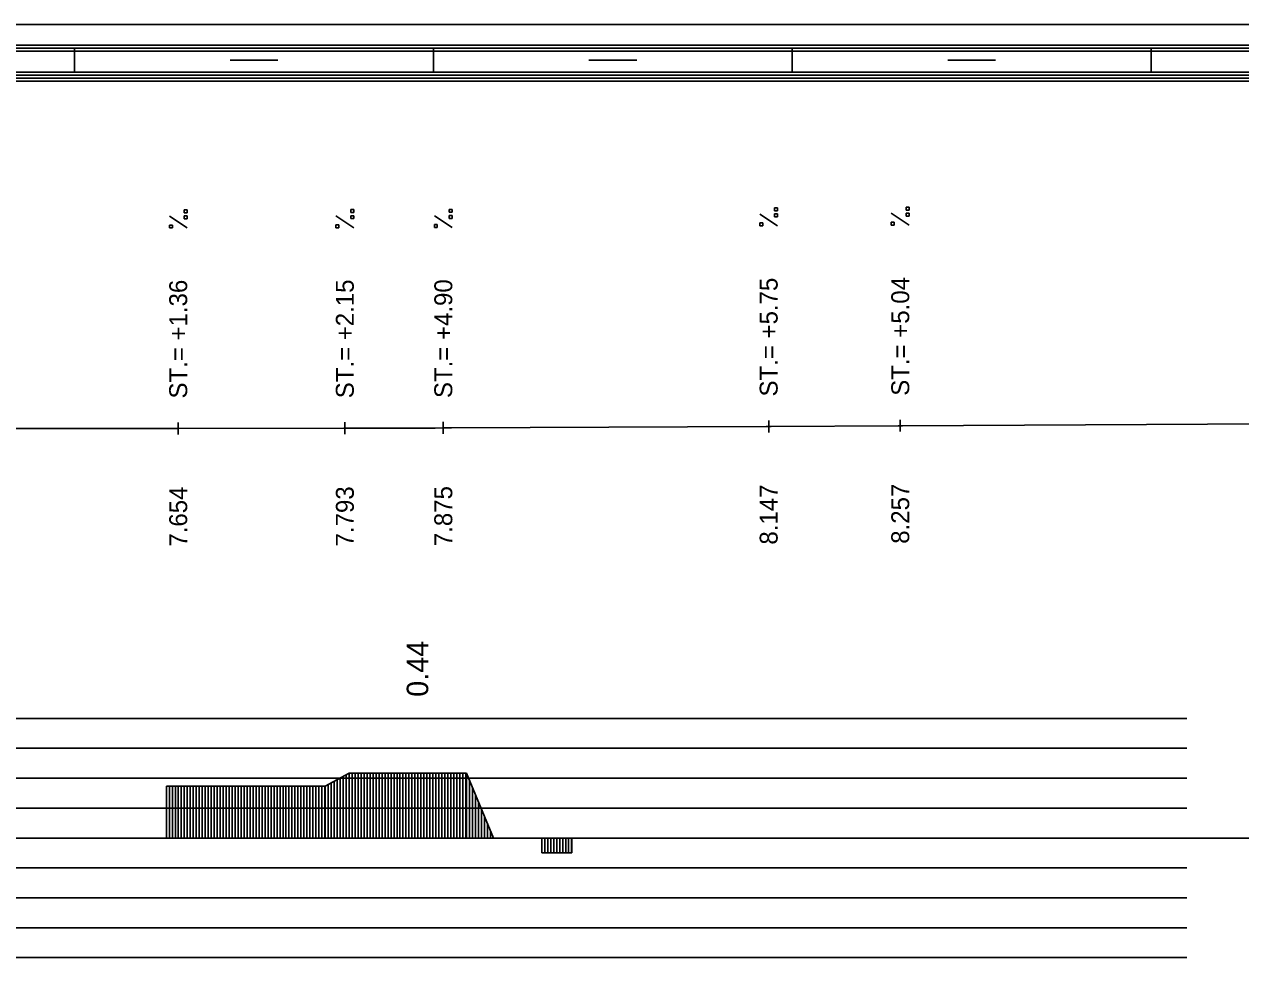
# Model space of a CAD drawing. Extents: x 2 to 10148, y 0 to 380.
# Drawn here: x 1050.8 to 1152.5, y 302 to 380 of the extents above; entities that cross this region are included whole.
import ezdxf

# ---------------------------------------------------------------- set-up
doc = ezdxf.new("R2010")
doc.units = 0
for name, color, linetype in [('NIVELETA_CARA', 7, 'Continuous'), ('NIVELETA_TEXT', 7, 'Continuous'), ('RAM', 7, 'Continuous'), ('ZRYCHL_CARA', 7, 'Continuous'), ('ZRYCHL_CARA_C', 7, 'Continuous'), ('ZRYCHL_RASTR', 7, 'Continuous'), ('ZRYCHL_TEXT', 7, 'Continuous')]:
    doc.layers.add(name, color=color, linetype=linetype)

msp = doc.modelspace()

# ---------------------------------------------------------------- linework, layer by layer
at = {"layer": 'NIVELETA_CARA'}
for p, q in [((1077.6, 345.75), (1077.6, 346.75)), ((1085.83, 345.77), (1085.83, 346.77)), ((1113.03, 345.9), (1113.03, 346.9)), ((1124.03, 345.96), (1124.03, 346.96)), ((1038.72, 346.2), (1063.64, 346.23)), ((1063.64, 346.23), (1063.67, 346.23)), ((1063.67, 345.73), (1063.67, 346.73)), ((1063.67, 346.23), (1063.71, 346.23)), ((1063.71, 346.23), (1077.52, 346.25)), ((1077.52, 346.25), (1077.6, 346.25)), ((1077.6, 346.25), (1077.67, 346.25)), ((1077.67, 346.25), (1085.15, 346.26)), ((1085.15, 346.26), (1085.83, 346.27)), ((1085.83, 346.27), (1086.52, 346.27)), ((1086.52, 346.27), (1112.81, 346.4)), ((1112.81, 346.4), (1113.03, 346.4)), ((1113.03, 346.4), (1113.24, 346.4)), ((1113.24, 346.4), (1123.85, 346.46)), ((1123.85, 346.46), (1124.03, 346.46)), ((1124.03, 346.46), (1124.21, 346.46)), ((1124.21, 346.46), (1154.94, 346.62))]:
    msp.add_line(p, q, dxfattribs=at)
at = {"layer": 'NIVELETA_TEXT'}
for p, q in [((1064.42, 364.5), (1064.18, 364.5)), ((1064.18, 364.5), (1064.18, 364.25)), ((1064.18, 364.25), (1064.42, 364.25)), ((1064.18, 364.25), (1064.18, 364.25)), ((1064.42, 364.25), (1064.42, 364.5)), ((1078.34, 364.52), (1078.1, 364.52)), ((1078.1, 364.52), (1078.1, 364.27)), ((1078.1, 364.27), (1078.34, 364.27)), ((1078.1, 364.27), (1078.1, 364.27)), ((1078.34, 364.27), (1078.34, 364.52)), ((1086.58, 364.53), (1086.33, 364.53)), ((1086.33, 364.53), (1086.33, 364.29)), ((1086.33, 364.29), (1086.58, 364.29)), ((1086.33, 364.29), (1086.34, 364.29)), ((1086.58, 364.02), (1086.33, 364.02)), ((1086.33, 364.02), (1086.33, 363.78)), ((1086.58, 364.29), (1086.58, 364.53)), ((1086.58, 363.78), (1086.58, 364.02)), ((1113.77, 363.15), (1112.28, 364.14)), ((1113.78, 364.67), (1113.53, 364.67)), ((1113.53, 364.67), (1113.53, 364.42)), ((1113.53, 364.42), (1113.78, 364.42)), ((1113.53, 364.42), (1113.53, 364.42)), ((1113.78, 364.16), (1113.53, 364.16)), ((1113.53, 364.16), (1113.53, 363.91)), ((1113.78, 364.42), (1113.78, 364.67)), ((1113.78, 363.91), (1113.78, 364.16)), ((1124.77, 363.21), (1123.28, 364.21)), ((1124.78, 364.73), (1124.53, 364.73)), ((1124.53, 364.73), (1124.53, 364.49)), ((1124.53, 364.49), (1124.53, 364.48)), ((1124.53, 364.48), (1124.78, 364.48)), ((1124.78, 364.22), (1124.53, 364.22)), ((1124.53, 364.22), (1124.53, 363.98)), ((1124.78, 364.48), (1124.78, 364.73)), ((1124.78, 363.97), (1124.78, 364.22)), ((1064.42, 362.98), (1062.93, 363.97)), ((1063.18, 363.23), (1062.93, 363.23)), ((1062.93, 363.23), (1062.93, 362.99)), ((1063.18, 362.98), (1063.18, 363.23)), ((1064.42, 363.99), (1064.18, 363.99)), ((1064.18, 363.99), (1064.18, 363.74)), ((1064.18, 363.74), (1064.42, 363.74)), ((1064.18, 363.74), (1064.18, 363.74)), ((1064.42, 363.74), (1064.42, 363.99)), ((1078.34, 363), (1076.85, 363.99)), ((1077.1, 363.25), (1076.85, 363.25)), ((1076.85, 363.25), (1076.85, 363)), ((1077.1, 363), (1077.1, 363.25)), ((1078.34, 364.01), (1078.1, 364.01)), ((1078.1, 364.01), (1078.1, 363.76)), ((1078.1, 363.76), (1078.34, 363.76)), ((1078.1, 363.76), (1078.1, 363.76)), ((1078.34, 363.76), (1078.34, 364.01)), ((1086.58, 363.02), (1085.09, 364.01)), ((1085.33, 363.27), (1085.09, 363.27)), ((1085.09, 363.27), (1085.09, 363.02)), ((1085.09, 363.02), (1085.33, 363.02)), ((1085.09, 363.02), (1085.09, 363.02)), ((1085.33, 363.02), (1085.33, 363.27)), ((1086.33, 363.78), (1086.58, 363.78)), ((1086.33, 363.78), (1086.34, 363.78)), ((1112.53, 363.4), (1112.28, 363.4)), ((1112.28, 363.4), (1112.28, 363.16)), ((1112.28, 363.16), (1112.29, 363.15)), ((1112.28, 363.15), (1112.53, 363.15)), ((1112.53, 363.15), (1112.53, 363.4)), ((1113.53, 363.91), (1113.78, 363.91)), ((1113.53, 363.91), (1113.53, 363.91)), ((1123.53, 363.46), (1123.28, 363.46)), ((1123.28, 363.46), (1123.28, 363.22)), ((1123.28, 363.22), (1123.29, 363.21)), ((1123.28, 363.21), (1123.53, 363.21)), ((1123.53, 363.21), (1123.53, 363.46)), ((1124.53, 363.98), (1124.53, 363.97)), ((1124.53, 363.97), (1124.78, 363.97)), ((1062.93, 362.99), (1062.93, 362.98)), ((1062.93, 362.98), (1063.18, 362.98)), ((1076.85, 363), (1077.1, 363)), ((1076.85, 363), (1076.85, 363))]:
    msp.add_line(p, q, dxfattribs=at)
at = {"layer": 'RAM'}
for p, q in [((1245.39, 380), (631.22, 380)), ((1245.39, 378.25), (631.22, 378.25)), ((1245.39, 378), (631.22, 378)), ((1245.39, 377.75), (631.22, 377.75)), ((1055, 376), (1055, 378)), ((1085, 376), (1085, 378)), ((1115, 376), (1115, 378)), ((1145, 376), (1145, 378)), ((1068, 377), (1072, 377)), ((1098, 377), (1102, 377)), ((1128, 377), (1132, 377)), ((1245.39, 376), (631.22, 376)), ((1245.39, 375.75), (631.22, 375.75)), ((1245.39, 375.5), (631.22, 375.5)), ((1245.39, 375.25), (631.22, 375.25))]:
    msp.add_line(p, q, dxfattribs=at)
at = {"layer": 'ZRYCHL_CARA'}
for p, q in [((1075.96, 316.33), (1077.96, 317.43)), ((1077.71, 312), (1077.71, 317.29)), ((1077.96, 312), (1077.96, 317.43)), ((1077.96, 317.43), (1087.77, 317.43)), ((1078.21, 312), (1078.21, 317.43)), ((1078.46, 312), (1078.46, 317.43)), ((1078.71, 312), (1078.71, 317.43)), ((1078.96, 312), (1078.96, 317.43)), ((1079.21, 312), (1079.21, 317.43)), ((1079.46, 312), (1079.46, 317.43)), ((1079.71, 312), (1079.71, 317.43)), ((1079.96, 312), (1079.96, 317.43)), ((1080.21, 312), (1080.21, 317.43)), ((1080.46, 312), (1080.46, 317.43)), ((1080.71, 312), (1080.71, 317.43)), ((1080.96, 312), (1080.96, 317.43)), ((1081.21, 312), (1081.21, 317.43)), ((1081.46, 312), (1081.46, 317.43)), ((1081.71, 312), (1081.71, 317.43)), ((1081.96, 312), (1081.96, 317.43)), ((1082.21, 312), (1082.21, 317.43)), ((1082.46, 312), (1082.46, 317.43)), ((1082.71, 312), (1082.71, 317.43)), ((1082.96, 312), (1082.96, 317.43)), ((1083.21, 312), (1083.21, 317.43)), ((1083.46, 312), (1083.46, 317.43)), ((1083.71, 312), (1083.71, 317.43)), ((1083.96, 312), (1083.96, 317.43)), ((1084.21, 312), (1084.21, 317.43)), ((1084.46, 312), (1084.46, 317.43)), ((1084.71, 312), (1084.71, 317.43)), ((1084.96, 312), (1084.96, 317.43)), ((1085.21, 312), (1085.21, 317.43)), ((1085.46, 312), (1085.46, 317.43)), ((1085.71, 312), (1085.71, 317.43)), ((1085.96, 312), (1085.96, 317.43)), ((1086.21, 312), (1086.21, 317.43)), ((1086.46, 312), (1086.46, 317.43)), ((1086.71, 312), (1086.71, 317.43)), ((1086.96, 312), (1086.96, 317.43)), ((1087.21, 312), (1087.21, 317.43)), ((1087.46, 312), (1087.46, 317.43)), ((1087.71, 312), (1087.71, 317.43)), ((1087.77, 312), (1087.77, 317.43)), ((1087.77, 317.43), (1090.02, 312)), ((1075.96, 312), (1075.96, 316.33)), ((1076.21, 312), (1076.21, 316.46)), ((1076.46, 312), (1076.46, 316.6)), ((1076.71, 312), (1076.71, 316.74)), ((1076.96, 312), (1076.96, 316.88)), ((1077.21, 312), (1077.21, 317.02)), ((1077.46, 312), (1077.46, 317.15)), ((1088.02, 312), (1088.02, 316.82)), ((1088.27, 312), (1088.27, 316.22)), ((1088.52, 312), (1088.52, 315.62)), ((1088.77, 312), (1088.77, 315.01)), ((1089.02, 312), (1089.02, 314.41)), ((1089.27, 312), (1089.27, 313.8)), ((1089.52, 312), (1089.52, 313.2)), ((1089.77, 312), (1089.77, 312.59))]:
    msp.add_line(p, q, dxfattribs=at)
at = {"layer": 'ZRYCHL_CARA_C'}
for p, q in [((1062.68, 312), (1062.68, 316.33)), ((1062.68, 312), (1062.68, 316.33)), ((1062.68, 316.33), (1075.96, 316.33)), ((1062.93, 312), (1062.93, 316.33)), ((1063.18, 312), (1063.18, 316.33)), ((1063.43, 312), (1063.43, 316.33)), ((1063.68, 312), (1063.68, 316.33)), ((1063.93, 312), (1063.93, 316.33)), ((1064.18, 312), (1064.18, 316.33)), ((1064.43, 312), (1064.43, 316.33)), ((1064.68, 312), (1064.68, 316.33)), ((1064.93, 312), (1064.93, 316.33)), ((1065.18, 312), (1065.18, 316.33)), ((1065.43, 312), (1065.43, 316.33)), ((1065.68, 312), (1065.68, 316.33)), ((1065.93, 312), (1065.93, 316.33)), ((1066.18, 312), (1066.18, 316.33)), ((1066.43, 312), (1066.43, 316.33)), ((1066.68, 312), (1066.68, 316.33)), ((1066.93, 312), (1066.93, 316.33)), ((1067.18, 312), (1067.18, 316.33)), ((1067.43, 312), (1067.43, 316.33)), ((1067.68, 312), (1067.68, 316.33)), ((1067.93, 312), (1067.93, 316.33)), ((1068.18, 312), (1068.18, 316.33)), ((1068.43, 312), (1068.43, 316.33)), ((1068.68, 312), (1068.68, 316.33)), ((1068.93, 312), (1068.93, 316.33)), ((1069.18, 312), (1069.18, 316.33)), ((1069.43, 312), (1069.43, 316.33)), ((1069.68, 312), (1069.68, 316.33)), ((1069.93, 312), (1069.93, 316.33)), ((1070.18, 312), (1070.18, 316.33)), ((1070.43, 312), (1070.43, 316.33)), ((1070.68, 312), (1070.68, 316.33)), ((1070.93, 312), (1070.93, 316.33)), ((1071.18, 312), (1071.18, 316.33)), ((1071.43, 312), (1071.43, 316.33)), ((1071.68, 312), (1071.68, 316.33)), ((1071.93, 312), (1071.93, 316.33)), ((1072.18, 312), (1072.18, 316.33)), ((1072.43, 312), (1072.43, 316.33)), ((1072.68, 312), (1072.68, 316.33)), ((1072.93, 312), (1072.93, 316.33)), ((1073.18, 312), (1073.18, 316.33)), ((1073.43, 312), (1073.43, 316.33)), ((1073.68, 312), (1073.68, 316.33)), ((1073.93, 312), (1073.93, 316.33)), ((1074.18, 312), (1074.18, 316.33)), ((1074.43, 312), (1074.43, 316.33)), ((1074.68, 312), (1074.68, 316.33)), ((1074.93, 312), (1074.93, 316.33)), ((1075.18, 312), (1075.18, 316.33)), ((1075.43, 312), (1075.43, 316.33)), ((1075.68, 312), (1075.68, 316.33)), ((1075.93, 312), (1075.93, 316.33)), ((631.22, 312), (1245.39, 312)), ((1094.06, 312), (1094.06, 310.77)), ((1094.06, 312), (1094.06, 310.77)), ((1094.31, 312), (1094.31, 310.77)), ((1094.56, 312), (1094.56, 310.77)), ((1094.81, 312), (1094.81, 310.77)), ((1095.06, 312), (1095.06, 310.77)), ((1095.31, 312), (1095.31, 310.77)), ((1095.56, 312), (1095.56, 310.77)), ((1095.81, 312), (1095.81, 310.77)), ((1096.06, 312), (1096.06, 310.77)), ((1096.31, 312), (1096.31, 310.77)), ((1096.56, 312), (1096.56, 310.77)), ((1096.57, 310.77), (1096.57, 312)), ((1094.06, 310.77), (1096.57, 310.77))]:
    msp.add_line(p, q, dxfattribs=at)
at = {"layer": 'ZRYCHL_RASTR'}
for p, q in [((952, 322), (1148, 322)), ((952, 319.5), (1148, 319.5)), ((952, 317), (1148, 317)), ((952, 314.5), (1148, 314.5)), ((952, 309.5), (1148, 309.5)), ((952, 307), (1148, 307)), ((952, 304.5), (1148, 304.5)), ((952, 302), (1148, 302))]:
    msp.add_line(p, q, dxfattribs=at)

# ---------------------------------------------------------------- texts
at = {"layer": 'NIVELETA_TEXT'}
for s, p in [('ST.= +1.36', (1064.42, 348.73)), ('ST.= +2.15', (1078.35, 348.75)), ('ST.= +4.90', (1086.58, 348.77)), ('ST.= +5.75', (1113.78, 348.9)), ('ST.= +5.04', (1124.78, 348.96)), ('7.654', (1064.42, 336.35)), ('7.793', (1078.35, 336.37)), ('7.875', (1086.58, 336.39)), ('8.147', (1113.78, 336.52)), ('8.257', (1124.78, 336.59))]:
    msp.add_text(s, height=1.5, rotation=90, dxfattribs=at).set_placement(p)
at = {"layer": 'ZRYCHL_TEXT'}
msp.add_text('0.44', height=1.8, rotation=90, dxfattribs=at).set_placement((1084.57, 323.8))

doc.saveas('drawing.dxf')
